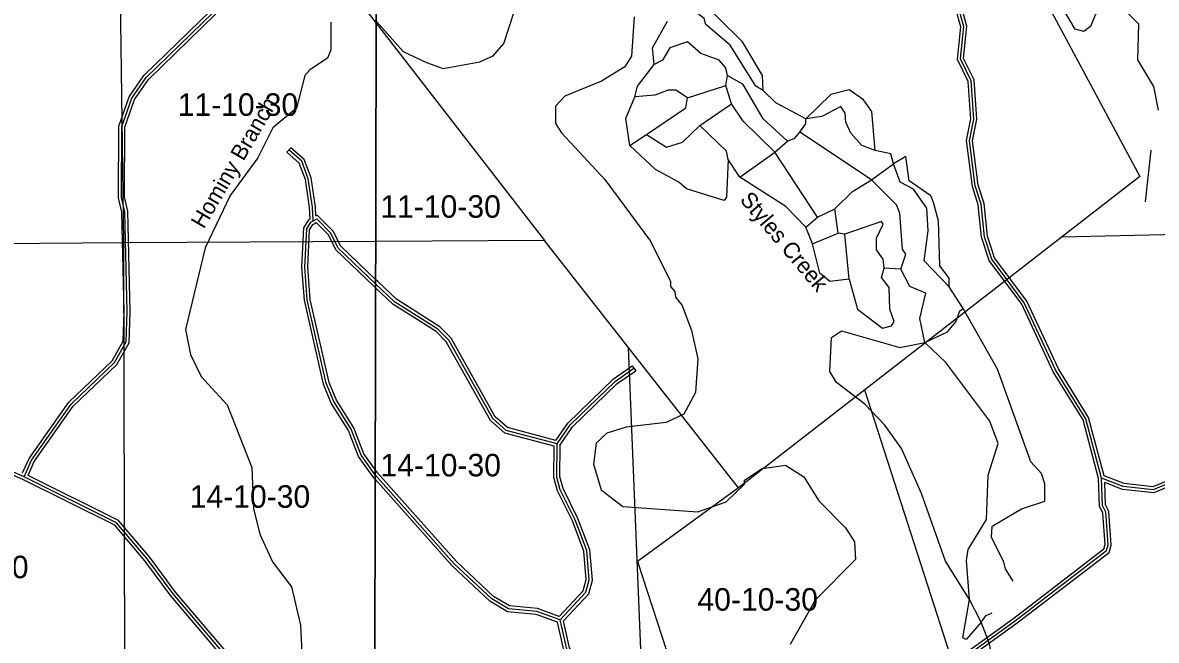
# Model space of a CAD drawing. Extents: x 457167 to 656239, y 1787309 to 1969297.
# Drawn here: x 573290 to 584620, y 1925464 to 1931635 of the extents above; entities that cross this region are included whole.
import ezdxf

# ---------------------------------------------------------------- set-up
doc = ezdxf.new("R2010")
doc.units = 0
for name, color, linetype in [('Level 1', 7, 'Continuous'), ('Level 2', 7, 'Continuous'), ('Level 31', 7, 'Continuous'), ('Level 32', 7, 'Continuous'), ('Level 41', 7, 'Continuous'), ('Level 5', 7, 'Continuous'), ('Level 63', 7, 'Continuous'), ('Level 7', 7, 'Continuous')]:
    doc.layers.add(name, color=color, linetype=linetype)

msp = doc.modelspace()

# ---------------------------------------------------------------- linework, layer by layer
at = {"layer": 'Level 1'}
for p, q in [((574299.63, 1929436.203), (574228.606, 1934761.18)), ((574778.431, 1934267.856), (576822.506, 1931630.179)), ((582773.825, 1933238.307), (584455.022, 1930099.206)), ((576822.506, 1931630.179), (578505.629, 1929458.242)), ((584455.022, 1930099.206), (580444.601, 1926987.41)), ((584838.366, 1929520.07), (583672.127, 1929491.736)), ((574299.63, 1929436.203), (569008.968, 1929390.395)), ((576817.822, 1929449.406), (574299.63, 1929436.203)), ((574312.606, 1924113.338), (574299.63, 1929436.203)), ((578505.629, 1929458.242), (576817.822, 1929449.406)), ((580444.601, 1926987.41), (578505.629, 1929458.242)), ((579513.242, 1924245.706), (579344.418, 1928389.373)), ((581704.511, 1927965.008), (583071.921, 1923724.311)), ((580444.601, 1926987.41), (579435.705, 1926250.583)), ((579435.705, 1926250.583), (580253.383, 1923728.856))]:
    msp.add_line(p, q, dxfattribs=at)
at = {"layer": 'Level 2'}
msp.add_line((584565.007, 1930361.616), (584507.639, 1929844.967), dxfattribs=at)
at = {"layer": 'Level 31'}
msp.add_line((573303.683, 1927098.177), (572412.751, 1927484.193), dxfattribs=at)
for points in [[(584073.225, 1927085.392), (583915.528, 1927677.351), (583616.251, 1928161.224), (583300.521, 1928837.136), (582976.385, 1929271.243), (582901.539, 1929496.489), (582868.826, 1929821.653), (582810.736, 1930005.046), (582753.176, 1930455.353), (582795.221, 1930672.003), (582770.568, 1931055.335), (582662.674, 1931272.282), (582696.674, 1931597.314), (582663.234, 1931714.111), (582638.95, 1932122.534), (582572.722, 1932364.491), (582381.622, 1932748.52), (582057.046, 1933098.998), (581674.094, 1933324.867), (581465.853, 1933550.022), (581108.769, 1934309.315), (580900.243, 1934234.466), (580049.909, 1934386.035), (580031.473, 1934379.891)], [(574280.116, 1930596.825), (574380.811, 1930879.882), (574523.271, 1931087.937), (575191.804, 1931736.667), (575359.106, 1931977.762), (575568.701, 1932385.681), (575794.338, 1932576.831), (575811.266, 1932618.614), (576228.681, 1932917.354), (576345.991, 1933108.742)], [(574333.522, 1928746.11), (574311.274, 1929746.551), (574278.231, 1929888.081), (574280.116, 1930596.825)], [(576193.673, 1929654.795), (576185.388, 1929790.088), (576144.071, 1930075.64), (576078.371, 1930249.969), (575950.273, 1930362.976)], [(576812.816, 1927118.107), (576812.802, 1927118.121), (576671.526, 1927314.066), (576572.958, 1927572.831), (576398.498, 1927848.486), (576323.916, 1928031.924), (576134.466, 1928866.174), (576110.39, 1929191.326), (576128.056, 1929574.934), (576169.817, 1929641.391), (576193.673, 1929654.795)], [(576193.673, 1929654.795), (576228.343, 1929674.72), (576242.292, 1929660.871)], [(576816.915, 1929026.871), (576816.896, 1929026.89), (576444.374, 1929382.246), (576369.725, 1929532.592), (576242.292, 1929660.871)], [(578630.082, 1927427.353), (578121.725, 1927561.521), (577988.538, 1927678.533), (577547.966, 1928462.763), (577439.865, 1928571.361), (577006.806, 1928847.204), (576816.915, 1929026.871)], [(573303.683, 1927098.177), (573379.351, 1927264.557), (573772.642, 1927822.24), (574207.226, 1928238.013), (574324.281, 1928445.76), (574333.522, 1928746.11)], [(578630.082, 1927427.353), (578760.733, 1927615.448), (579213.408, 1928051.602), (579399.213, 1928181.763)], [(578660.711, 1925668.336), (578919.587, 1925943.073), (578952.891, 1926068.096), (578928.4, 1926359.792), (578812.126, 1926668.407), (578662.797, 1926968.728), (578629.383, 1927093.892), (578630.082, 1927427.353)], [(576180.818, 1924441.96), (575972.917, 1924540.231), (574792.744, 1925927.205), (574535.213, 1926277.963), (574227.826, 1926637.197), (573303.683, 1927098.177)], [(578660.711, 1925668.336), (578427.365, 1925752.102), (578144.016, 1925777.792), (577977.426, 1925877.784), (577602.632, 1926228.771), (576812.816, 1927118.107)], [(580531.248, 1923728.409), (583212.301, 1925661.232), (584122.01, 1926359.825), (584138.646, 1926418.339), (584114.179, 1926743.486), (584080.95, 1926810.097), (584073.225, 1927085.392)], [(585756.479, 1926782.496), (585606.474, 1926757.691), (585248.326, 1926874.745), (584956.692, 1927050.583), (584731.711, 1927025.927), (584589.901, 1926967.655), (584289.736, 1927001.331), (584073.225, 1927085.392)], [(578834.156, 1924742.858), (578818.084, 1925109.811), (578776.567, 1925159.716), (578785.106, 1925293.156), (578726.821, 1925376.554), (578660.711, 1925668.336)]]:
    msp.add_lwpolyline(points, dxfattribs=at)
at = {"layer": 'Level 32'}
for p, q in [((575930.426, 1930340.479), (575970.121, 1930385.474)), ((576208.37, 1929628.639), (576223.428, 1929637.293)), ((579382, 1928206.335), (579416.426, 1928157.191)), ((573291.016, 1927070.97), (572430.35, 1927443.872))]:
    msp.add_line(p, q, dxfattribs=at)
for points in [[(584098.291, 1927107.841), (583943.376, 1927689.36), (583642.688, 1928175.511), (583326.401, 1928852.62), (583003.325, 1929285.306), (582931.056, 1929502.796), (582898.364, 1929827.748), (582840.153, 1930011.529), (582783.546, 1930454.373), (582825.408, 1930670.076), (582800.119, 1931063.286), (582693.418, 1931277.834), (582727.116, 1931599.978), (582692.985, 1931719.191), (582668.711, 1932127.436), (582600.885, 1932375.236), (582406.561, 1932765.743), (582076.071, 1933122.607), (581693.128, 1933348.471), (581491.027, 1933566.987), (581124.307, 1934346.767), (580897.634, 1934265.403), (580047.662, 1934416.908), (580022.401, 1934408.486)], [(584043.336, 1927081.051), (583887.681, 1927665.342), (583589.813, 1928146.936), (583274.642, 1928821.652), (582949.444, 1929257.18), (582872.021, 1929490.181), (582839.287, 1929815.558), (582781.321, 1929998.561), (582722.807, 1930456.334), (582765.036, 1930673.93), (582741.017, 1931047.382), (582631.929, 1931266.731), (582666.231, 1931594.65), (582633.482, 1931709.031), (582609.187, 1932117.631), (582544.56, 1932353.746), (582356.683, 1932731.296), (582038.02, 1933075.389), (581655.061, 1933301.264), (581440.679, 1933533.058), (581093.23, 1934271.862), (580902.851, 1934203.527), (580052.155, 1934355.161), (580040.546, 1934351.295)], [(574250.131, 1930602.04), (574353.852, 1930893.613), (574500.217, 1931107.371), (575168.819, 1931756.166), (575333.328, 1931993.236), (575544.749, 1932404.708), (575769.307, 1932594.945), (575786.728, 1932637.945), (576206.278, 1932938.213), (576301.145, 1933092.981)], [(574310.104, 1930591.607), (574407.769, 1930866.151), (574546.324, 1931068.503), (575214.789, 1931717.168), (575384.885, 1931962.288), (575592.654, 1932366.653), (575819.369, 1932558.716), (575835.803, 1932599.283), (576251.083, 1932896.495), (576369.389, 1933089.505)], [(574303.512, 1928746.237), (574281.35, 1929742.766), (574248.221, 1929884.666), (574250.131, 1930602.04)], [(574363.535, 1928745.981), (574341.197, 1929750.335), (574308.24, 1929891.498), (574310.104, 1930591.607)], [(576220.662, 1929704.906), (576215.257, 1929793.159), (576173.296, 1930083.166), (576103.813, 1930267.531), (575970.121, 1930385.474)], [(576162.58, 1929671.735), (576155.52, 1929787.018), (576114.847, 1930068.113), (576052.929, 1930232.407), (575930.426, 1930340.479)], [(576220.662, 1929704.905), (576233.238, 1929712.135), (576263.429, 1929682.161)], [(576812.718, 1927073.036), (576789.358, 1927099.339), (576644.89, 1927299.711), (576545.996, 1927559.334), (576371.715, 1927834.705), (576295.202, 1928022.892), (576104.713, 1928861.719), (576080.338, 1929190.906), (576098.451, 1929584.206), (576148.474, 1929663.81), (576162.58, 1929671.735)], [(576812.925, 1927169.249), (576698.161, 1927328.421), (576599.921, 1927586.326), (576425.281, 1927862.266), (576352.63, 1928040.956), (576164.22, 1928870.629), (576140.441, 1929191.744), (576157.662, 1929565.661), (576191.161, 1929618.971), (576208.37, 1929628.639)], [(576816.826, 1928985.655), (576796.231, 1929005.14), (576419.85, 1929364.179), (576345.016, 1929514.897), (576223.428, 1929637.293)], [(576817.004, 1929068.248), (576468.899, 1929400.312), (576394.435, 1929550.287), (576263.576, 1929682.014)], [(578617.427, 1927461.721), (578136.215, 1927588.724), (578012.186, 1927697.691), (577572.116, 1928481.026), (577458.783, 1928594.88), (577025.341, 1928870.967), (576837.558, 1929048.64), (576817.004, 1929068.248)], [(578600.035, 1927404.256), (578107.235, 1927534.317), (577964.891, 1927659.375), (577523.816, 1928444.499), (577420.946, 1928547.841), (576988.27, 1928823.441), (576816.826, 1928985.655)], [(573288.574, 1927137.419), (573353.21, 1927279.544), (573749.801, 1927841.906), (574183.272, 1928256.616), (574294.521, 1928454.057), (574303.513, 1928746.237)], [(573342.975, 1927112.103), (573405.493, 1927249.571), (573795.483, 1927802.573), (574231.179, 1928219.411), (574354.04, 1928437.461), (574363.534, 1928745.981)], [(578617.427, 1927461.72), (578737.784, 1927634.996), (579194.279, 1928074.831), (579382, 1928206.335)], [(578660.063, 1927417.927), (578783.681, 1927595.899), (579232.538, 1928028.374), (579416.426, 1928157.191)], [(578652.352, 1925703.211), (578892.551, 1925958.126), (578922.559, 1926070.781), (578898.854, 1926353.121), (578784.588, 1926656.409), (578634.591, 1926958.073), (578599.375, 1927089.988), (578600.035, 1927404.256)], [(578693.5, 1925659.386), (578946.625, 1925928.02), (578983.221, 1926065.411), (578957.946, 1926366.462), (578839.666, 1926680.405), (578691.005, 1926979.382), (578659.391, 1927097.796), (578660.063, 1927417.927)], [(576193.639, 1924469.083), (575991.579, 1924564.593), (574816.29, 1925945.827), (574558.734, 1926296.619), (574246.664, 1926661.326), (573342.976, 1927112.103)], [(578652.353, 1925703.211), (578433.892, 1925781.634), (578153.566, 1925807.051), (577995.603, 1925901.864), (577624.146, 1926249.725), (576836.246, 1927136.904), (576812.925, 1927169.249)], [(585751.584, 1926812.095), (585608.819, 1926788.487), (585260.891, 1926902.201), (584963.501, 1927081.51), (584724.228, 1927055.288), (584585.607, 1926998.326), (584296.956, 1927030.71), (584098.291, 1927107.841)], [(576167.997, 1924414.836), (575954.256, 1924515.868), (574769.198, 1925908.583), (574511.692, 1926259.308), (574208.988, 1926613.068), (573291.016, 1927070.97)], [(578635.089, 1925645.659), (578420.838, 1925722.571), (578134.466, 1925748.534), (577959.251, 1925853.704), (577581.118, 1926207.817), (576812.718, 1927073.036)], [(580489.282, 1923728.476), (580508.861, 1923749.253), (583194.388, 1925685.303), (584095.867, 1926377.575), (584108.329, 1926421.41), (584084.706, 1926735.363), (584051.146, 1926802.633), (584043.336, 1927081.051)], [(580582.436, 1923728.326), (583230.213, 1925637.162), (584148.153, 1926342.075), (584168.961, 1926415.268), (584143.652, 1926751.608), (584110.752, 1926817.561), (584104.481, 1927041.073)], [(585761.373, 1926752.896), (585604.13, 1926726.896), (585235.76, 1926847.289), (584949.883, 1927019.656), (584739.192, 1926996.566), (584594.195, 1926936.984), (584282.514, 1926971.952), (584104.481, 1927041.073)], [(578803.459, 1924758.148), (578788.555, 1925098.396), (578745.865, 1925149.713), (578754.496, 1925284.585), (578698.861, 1925364.188), (578635.088, 1925645.658)], [(578862.211, 1924787.976), (578847.613, 1925121.224), (578807.269, 1925169.721), (578815.716, 1925301.728), (578754.78, 1925388.92), (578693.501, 1925659.386)]]:
    msp.add_lwpolyline(points, dxfattribs=at)
at = {"layer": 'Level 5'}
for p, q in [((580316.924, 1931008.602), (580333.732, 1931108.605)), ((579933.331, 1930883.947), (580316.924, 1931008.602)), ((580375.086, 1930825.138), (580316.924, 1931008.602)), ((580058.086, 1930608.711), (580375.086, 1930825.138)), ((579357.64, 1930409.393), (579524.461, 1930517.606)), ((581774.804, 1930065.027), (581058.369, 1930540.975)), ((580808.088, 1930341.169), (580933.229, 1930449.412)), ((580457.667, 1930091.441), (580341.164, 1930266.635)), ((580457.667, 1930091.441), (580808.088, 1930341.169)), ((581232.522, 1929690.476), (580808.088, 1930341.169)), ((581774.804, 1930065.027), (581991.705, 1930223.182)), ((581115.722, 1929590.572), (581232.522, 1929690.476)), ((581232.522, 1929690.476), (581407.683, 1929773.638)), ((581440.767, 1929531.853), (581407.683, 1929773.638)), ((581182.246, 1929423.749), (581115.722, 1929590.572)), ((581182.246, 1929423.749), (581440.767, 1929531.853)), ((581507.458, 1929523.453), (581440.767, 1929531.853)), ((581548.655, 1929073.222), (581507.458, 1929523.453)), ((582065.6, 1929172.707), (581898.907, 1929181.236)), ((582690.432, 1928780.241), (582548.938, 1928997.156)), ((582870.486, 1925645.577), (582720.237, 1925470.672))]:
    msp.add_line(p, q, dxfattribs=at)
for points in [[(580692.029, 1930958.193), (580617.037, 1930999.934), (580359.059, 1931408.682), (580117.503, 1931617.346), (580100.902, 1931675.737), (579626.121, 1932043.064), (579542.919, 1932184.846)], [(584643.22, 1930762.209), (584593.426, 1930995.694), (584435.331, 1931262.62), (584444.056, 1931621.078), (584319.142, 1931746.261), (584202.471, 1931771.401), (584010.669, 1931721.579), (583960.521, 1931596.596), (583893.77, 1931546.644), (583810.439, 1931571.744), (583677.284, 1931788.628), (583535.859, 1932063.885)], [(576369.793, 1931639.673), (576368.906, 1931364.576), (576335.307, 1931281.315), (576159.845, 1931165.159), (576109.635, 1931106.967), (576025.227, 1930782.108), (575791.185, 1930582.791), (575640.156, 1930283.171), (575363.875, 1929908.919), (575112.086, 1929384.543), (574917.733, 1928568.201), (574966.937, 1928317.946), (575074.622, 1928100.841), (575332.131, 1927816.588), (575580.235, 1927190.546), (575595.591, 1926782.027), (575661.436, 1926523.371), (575785.602, 1926247.886), (575976.549, 1925997.173), (576067.006, 1925613.405), (576098.166, 1924929.729)], [(579600.232, 1931217.764), (579583.76, 1931384.517), (579734.068, 1931651.125)], [(580333.732, 1931108.605), (580317.121, 1931183.666), (580250.53, 1931258.758), (580067.196, 1931325.639), (579933.943, 1931442.481), (579758.821, 1931384.328), (579683.662, 1931259.375), (579600.232, 1931217.764)], [(579408.174, 1930892.875), (579433.283, 1931001.207), (579600.232, 1931217.764)], [(580933.229, 1930449.412), (580691.732, 1930674.756), (580492.026, 1931016.743), (580333.732, 1931108.605)], [(579933.331, 1930883.947), (579816.718, 1930959.109), (579741.697, 1930959.198), (579608.246, 1930909.316), (579408.174, 1930892.875)], [(581116.888, 1930674.298), (580816.942, 1930832.981), (580692.029, 1930958.193)], [(579357.64, 1930409.393), (579316.216, 1930676.219), (579408.174, 1930892.875)], [(579524.461, 1930517.606), (579916.561, 1930783.945), (579933.331, 1930883.947)], [(580808.088, 1930341.169), (580491.631, 1930649.945), (580375.086, 1930825.138)], [(581808.441, 1930356.765), (581675.118, 1930406.915), (581566.886, 1930532.087), (581516.963, 1930640.53), (581508.722, 1930732.222), (581467.141, 1930798.953), (581275.27, 1930699.11), (581116.888, 1930674.298)], [(579524.461, 1930517.606), (579724.405, 1930392.335), (579882.856, 1930442.186), (580058.086, 1930608.711)], [(580341.164, 1930266.635), (580324.582, 1930350.026), (580058.086, 1930608.711)], [(581058.369, 1930540.975), (581116.818, 1930624.277), (581116.888, 1930674.298)], [(580933.229, 1930449.412), (581008.289, 1930482.653), (581058.369, 1930540.975)], [(580341.164, 1930266.635), (580324.099, 1929891.526), (580299.059, 1929858.185), (579924.052, 1929975.316), (579849.091, 1930042.066), (579615.806, 1930167.378), (579357.64, 1930409.393)], [(581991.705, 1930223.182), (581966.793, 1930323.255), (581808.441, 1930356.765)], [(582548.938, 1928997.156), (582299.111, 1929255.841), (582341.118, 1929555.888), (582324.675, 1929781.003), (582191.521, 1929972.867), (582058.198, 1930039.718), (581991.705, 1930223.182)], [(581115.722, 1929590.572), (580915.877, 1929799.176), (580457.667, 1930091.441)], [(581407.683, 1929773.638), (581582.933, 1929948.513), (581774.804, 1930065.027)], [(582065.6, 1929172.707), (582115.778, 1929322.731), (582082.497, 1929372.782), (582057.882, 1929731.271), (582024.601, 1929814.672), (581774.804, 1930065.027)], [(581898.907, 1929181.236), (581890.666, 1929272.939), (581824.074, 1929364.701), (581824.202, 1929481.413), (581891.021, 1929623.067), (581874.381, 1929648.108), (581507.458, 1929523.453)], [(581548.655, 1929073.222), (581356.882, 1929048.441), (581256.95, 1929131.902), (581182.246, 1929423.749)], [(581548.655, 1929073.222), (581631.69, 1928773.056), (581881.585, 1928581.022), (581973.316, 1928605.933), (581998.356, 1928647.615), (581956.803, 1928772.687), (581948.701, 1928989.432), (581873.798, 1929089.575), (581898.907, 1929181.236)], [(582306.572, 1928438.881), (582256.818, 1928680.666), (582315.456, 1928930.693), (582157.133, 1928997.544), (582065.6, 1929172.707)], [(583187.685, 1926053.698), (583112.822, 1926178.841), (583096.211, 1926245.532), (582971.436, 1926495.788), (582979.865, 1926604.131), (583271.826, 1926778.896), (583505.338, 1926853.659), (583505.506, 1927028.723), (583472.284, 1927128.796), (583364.051, 1927245.638), (583031.565, 1928171.328), (582690.432, 1928780.241)], [(582754.012, 1925870.791), (582721.086, 1926262.631), (582737.886, 1926370.974), (582921.613, 1926670.881), (582938.738, 1927112.712), (583039.095, 1927429.361), (582955.991, 1927654.546), (582514.787, 1928238.577), (582306.572, 1928438.881)], [(582720.237, 1925470.672), (582686.926, 1925487.382), (582754.012, 1925870.791)], [(582870.486, 1925645.577), (582920.566, 1925712.199), (582978.956, 1925737.15)]]:
    msp.add_lwpolyline(points, dxfattribs=at)
at = {"layer": 'Level 63'}
for points in [[(537088.613, 1923840.983), (576805.547, 1923734.416), (576903.181, 1969190.287), (537235.231, 1969297.112), (537088.613, 1923840.983)], [(576805.547, 1923734.416), (616521.964, 1923670.374), (616570.407, 1969126.078), (576903.181, 1969190.287), (576805.547, 1923734.416)]]:
    msp.add_lwpolyline(points, dxfattribs=at)
at = {"layer": 'Level 7'}
msp.add_line((582870.486, 1925645.577), (582754.012, 1925870.791), dxfattribs=at)
for points in [[(580692.029, 1930958.193), (580683.856, 1931108.246), (580484.14, 1931441.894), (579776.302, 1932142.936), (579668, 1932209.718), (579542.919, 1932184.846)], [(576824.712, 1931645.89), (577091.15, 1931345.484), (577324.474, 1931236.882), (577491.126, 1931178.331), (577857.991, 1931244.636), (577991.431, 1931302.857), (578099.931, 1931427.771), (578200.298, 1931744.449), (578167.017, 1931786.17)], [(579400.683, 1931693.164), (579375.258, 1931301.385), (579308.439, 1931193.081), (579074.888, 1931051.617), (578707.936, 1930901.961), (578616.136, 1930801.989), (578615.938, 1930626.925), (578674.2, 1930535.192), (579107.201, 1930067.863), (579565.015, 1929450.481), (579764.663, 1929050.142), (579764.623, 1929000.121), (579806.245, 1928950.041), (579814.516, 1928891.689), (579881.107, 1928808.257), (579972.552, 1928558.071), (580038.946, 1928274.566), (580013.581, 1927941.147), (579896.642, 1927724.501), (579721.491, 1927641.328), (579321.316, 1927591.736), (579129.515, 1927533.583), (579021.015, 1927433.67), (578995.777, 1927225.295), (579070.541, 1926966.769), (579287.126, 1926799.816), (580037.326, 1926749.009), (580320.859, 1926848.722), (580504.449, 1927023.588), (580504.478, 1927065.269), (580679.669, 1927181.822), (580913.121, 1927214.905), (581096.386, 1927097.992), (581246.211, 1926856.077), (581512.687, 1926589.022), (581604.22, 1926447.21), (581612.392, 1926272.146), (581211.803, 1925864.083), (580961.256, 1925422.521)], [(581808.441, 1930356.765), (581775.515, 1930748.604), (581692.282, 1930865.416), (581550.659, 1930965.578), (581367.198, 1930915.756), (581116.888, 1930674.298)], [(582548.938, 1928997.156), (582549.036, 1929080.518), (582457.464, 1929205.661), (582441.247, 1929655.821), (582391.425, 1929839.285), (582366.513, 1929906.016), (582149.899, 1930056.299), (582116.815, 1930298.085), (581991.705, 1930223.182)], [(582306.572, 1928438.881), (582531.784, 1928546.985), (582615.243, 1928646.927), (582657.052, 1928755.271), (582690.432, 1928780.241)], [(582754.012, 1925870.791), (582512.674, 1926254.52), (582271.642, 1926930.025), (582072.053, 1927380.385), (581905.558, 1927613.999), (581705.713, 1927822.603), (581422.506, 1928039.647), (581355.945, 1928148.119), (581372.98, 1928489.877), (581473.081, 1928556.47), (582056.45, 1928389.118), (582306.572, 1928438.881)], [(583454.843, 1923723.694), (583451.99, 1923727.594), (583402.068, 1923794.316), (583285.88, 1924294.626), (583078.178, 1924978.442), (583028.266, 1925061.864), (583020.084, 1925220.257), (582978.473, 1925286.979), (582953.621, 1925428.732), (582870.486, 1925645.577)]]:
    msp.add_lwpolyline(points, dxfattribs=at)

# ---------------------------------------------------------------- texts
at = {"layer": 'Level 2'}
for s, p in [('11-10-30', (574838.741, 1930704.002)), ('11-10-30', (576864.249, 1929685.776)), ('14-10-30', (576865.121, 1927101.816)), ('14-10-30', (574958.991, 1926788.225)), ('15-10-30', (572143.956, 1926083.809)), ('40-10-30', (580033.586, 1925760.014))]:
    msp.add_text(s, height=225, dxfattribs=at).set_placement(p)
at = {"layer": 'Level 41'}
for s, rotation, p in [('Hominy Branch', 59.6927472, (575099.294, 1929567.075)), ('Styles Creek', 310.0573778, (580449.547, 1929862.484))]:
    msp.add_text(s, height=160, rotation=rotation, dxfattribs=at).set_placement(p)

doc.saveas('drawing.dxf')
